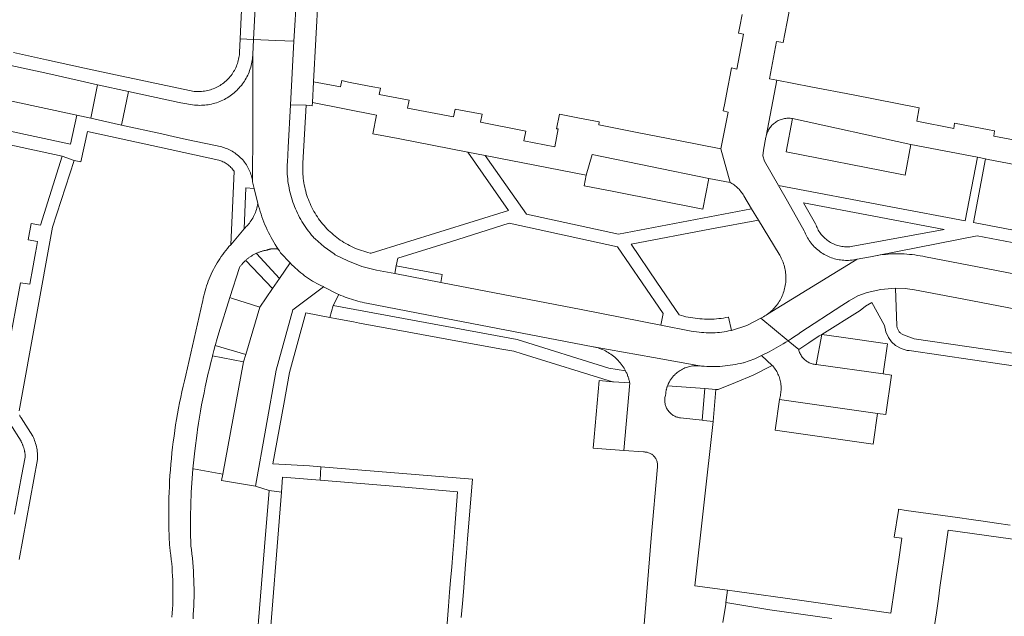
# Model space of a CAD drawing. Extents: x 146402 to 164798, y 455483 to 464134.
# Tile 311 of 575: x 158214 to 158357, y 460274 to 460361. Entities that reach past the tile are written whole.
import ezdxf

# ---------------------------------------------------------------- set-up
doc = ezdxf.new("R2010")
doc.units = 0
doc.header["$LTSCALE"] = 0.2
for name, color, linetype, lineweight in [('B-XX-VH-VERHARDING_ASFALT-GV', 252, 'CONTINUOUS', 18), ('B-XX-VH-VERHARDING_BETONSTRAATSTEEN-GV', 252, 'CONTINUOUS', 18), ('B-XX-VH-VERHARDING_TEGEL-GV', 252, 'CONTINUOUS', 18)]:
    doc.layers.add(name, color=color, linetype=linetype, lineweight=lineweight)

msp = doc.modelspace()

# ---------------------------------------------------------------- linework, layer by layer
at = {"layer": 'B-XX-VH-VERHARDING_ASFALT-GV'}
for points in [[(158212.388, 460349.006), (158222.1, 460346.91), (158224.098, 460346.467), (158225.112, 460351.337), (158223.21, 460351.75), (158217.84, 460352.95), (158203.675, 460356.032)], [(158238.988, 460273.579), (158239.034, 460274.209), (158239.071, 460274.839), (158239.101, 460275.47), (158239.122, 460276.101), (158239.136, 460276.732), (158239.141, 460277.363), (158239.139, 460277.994), (158239.129, 460278.625), (158239.11, 460279.256), (158239.084, 460279.887), (158239.049, 460280.517), (158239.007, 460281.147), (158238.957, 460281.777), (158238.898, 460282.405), (158238.832, 460283.033), (158238.758, 460283.66), (158238.694, 460284.15), (158238.635, 460286.314), (158238.628, 460288.478), (158238.729, 460291.945), (158238.965, 460295.405), (158239.235, 460298.023), (158239.583, 460300.631), (158239.658, 460301.15), (158239.794, 460302.041), (158239.937, 460302.932), (158240.089, 460303.821), (158240.248, 460304.709), (158240.416, 460305.595), (158240.591, 460306.48), (158240.773, 460307.363), (158240.964, 460308.245), (158241.163, 460309.125), (158241.369, 460310.003), (158241.583, 460310.879), (158241.805, 460311.753), (158241.832, 460311.858), (158242.035, 460312.626), (158242.234, 460313.362), (158242.272, 460313.496), (158242.517, 460314.364), (158242.77, 460315.23), (158244.372, 460320.35), (158245.741, 460324.724), (158245.803, 460324.811), (158245.866, 460324.897), (158245.931, 460324.982), (158245.997, 460325.066), (158246.065, 460325.149), (158246.134, 460325.231), (158246.169, 460325.271), (158246.204, 460325.311), (158246.276, 460325.39), (158246.349, 460325.468), (158246.424, 460325.545), (158246.5, 460325.62), (158246.577, 460325.694), (158246.655, 460325.767), (158246.733, 460325.836), (158246.811, 460325.903), (158246.891, 460325.969), (158246.972, 460326.034), (158247.054, 460326.097), (158247.137, 460326.159), (158247.221, 460326.219), (158247.306, 460326.278), (158247.393, 460326.336), (158247.48, 460326.392), (158247.568, 460326.446), (158247.657, 460326.499), (158247.747, 460326.551), (158247.838, 460326.6), (158247.929, 460326.649), (158248.022, 460326.695), (158248.115, 460326.74), (158248.209, 460326.784), (158248.301, 460326.826), (158248.393, 460326.866), (158248.486, 460326.905), (158248.58, 460326.942), (158248.675, 460326.977), (158248.77, 460327.011), (158248.865, 460327.043), (158248.962, 460327.073), (158249.058, 460327.102), (158249.155, 460327.128), (158249.253, 460327.154), (158249.351, 460327.177), (158249.45, 460327.199), (158249.548, 460327.219), (158249.648, 460327.237), (158249.747, 460327.254), (158249.793, 460327.272), (158249.838, 460327.29), (158249.884, 460327.307), (158249.931, 460327.323), (158249.977, 460327.338), (158250.024, 460327.352), (158250.071, 460327.366), (158250.119, 460327.378), (158250.166, 460327.39), (158250.214, 460327.401), (158250.262, 460327.411), (158250.31, 460327.42), (158250.358, 460327.429), (158250.407, 460327.437), (158250.455, 460327.443), (158250.504, 460327.449), (158250.552, 460327.454), (158250.601, 460327.458), (158250.65, 460327.462), (158250.699, 460327.464), (158250.748, 460327.465), (158250.797, 460327.466), (158250.846, 460327.466), (158250.895, 460327.465), (158250.944, 460327.463), (158250.993, 460327.46), (158251.042, 460327.457), (158251.091, 460327.452), (158251.139, 460327.447), (158251.188, 460327.44), (158251.236, 460327.433), (158251.285, 460327.426), (158251.333, 460327.417), (158251.381, 460327.407), (158251.181, 460327.709), (158250.962, 460328.054), (158250.75, 460328.402), (158250.545, 460328.755), (158250.346, 460329.111), (158250.155, 460329.472), (158249.971, 460329.836), (158249.794, 460330.203), (158249.624, 460330.575), (158249.462, 460330.949), (158249.307, 460331.326), (158249.159, 460331.707), (158249.019, 460332.09), (158248.886, 460332.476), (158248.761, 460332.864), (158248.644, 460333.255), (158248.534, 460333.648), (158248.432, 460334.043), (158248.431, 460334.038), (158248.391, 460333.817), (158248.343, 460333.597), (158248.287, 460333.38), (158248.224, 460333.165), (158248.153, 460332.951), (158248.074, 460332.741), (158247.988, 460332.534), (158247.894, 460332.33), (158247.794, 460332.129), (158247.686, 460331.932), (158247.571, 460331.739), (158247.45, 460331.55), (158247.322, 460331.365), (158247.187, 460331.186), (158247.046, 460331.011), (158246.899, 460330.841), (158246.746, 460330.677), (158246.587, 460330.518), (158246.423, 460330.365), (158244.47, 460328.05), (158244.226, 460327.773), (158243.988, 460327.491), (158243.755, 460327.204), (158243.53, 460326.912), (158243.31, 460326.615), (158243.097, 460326.313), (158242.891, 460326.007), (158242.691, 460325.697), (158242.499, 460325.382), (158242.313, 460325.063), (158242.133, 460324.74), (158241.961, 460324.413), (158241.797, 460324.083), (158241.639, 460323.749), (158241.488, 460323.412), (158241.345, 460323.072), (158241.21, 460322.728), (158241.081, 460322.382), (158240.961, 460322.033), (158240.848, 460321.682), (158240.742, 460321.328), (158240.644, 460320.972), (158240.554, 460320.614), (158240.472, 460320.254), (158240.398, 460319.892), (158240.369, 460319.741), (158237.924, 460309.042), (158237.73, 460308.244), (158237.544, 460307.443), (158237.366, 460306.641), (158237.196, 460305.837), (158237.033, 460305.032), (158236.878, 460304.225), (158236.731, 460303.417), (158236.593, 460302.607), (158236.461, 460301.796), (158236.338, 460300.983), (158236.223, 460300.17), (158236.116, 460299.355), (158236.016, 460298.54), (158235.925, 460297.723), (158235.841, 460296.906), (158235.766, 460296.087), (158235.698, 460295.269), (158235.639, 460294.449), (158235.587, 460293.629), (158235.543, 460292.809), (158235.508, 460291.988), (158235.48, 460291.167), (158235.46, 460290.345), (158235.449, 460289.524), (158235.447, 460289.289), (158235.468, 460286.795), (158235.563, 460284.302), (158235.606, 460284.015), (158235.688, 460283.418), (158235.762, 460282.821), (158235.828, 460282.222), (158235.887, 460281.623), (158235.937, 460281.023), (158235.979, 460280.422), (158236.014, 460279.821), (158236.04, 460279.219), (158236.059, 460278.617), (158236.069, 460278.015), (158236.072, 460277.413), (158236.066, 460276.811), (158236.053, 460276.209), (158236.031, 460275.607), (158236.001, 460275.006), (158235.964, 460274.405), (158235.918, 460273.804)]]:
    msp.add_lwpolyline(points, dxfattribs=at)
at = {"layer": 'B-XX-VH-VERHARDING_BETONSTRAATSTEEN-GV'}
for points in [[(158255.627, 460393.389), (158248.78, 460393.699), (158248.499, 460387.869), (158248.538, 460386.804), (158248.757, 460385.762), (158248.991, 460384.337), (158249.021, 460382.894), (158248.69, 460375.46), (158247.79, 460357.93), (158251.032, 460357.783), (158253.683, 460357.663), (158253.85, 460360.73), (158254.81, 460378.28), (158255.33, 460387.79)], [(158251.032, 460357.783), (158247.79, 460357.93), (158247.696, 460355.744), (158247.681, 460344.867), (158247.67, 460337.202), (158247.88, 460336.23), (158248.432, 460334.043), (158248.534, 460333.648), (158248.644, 460333.255), (158248.761, 460332.864), (158248.886, 460332.476), (158249.019, 460332.09), (158249.159, 460331.707), (158249.307, 460331.326), (158249.462, 460330.949), (158249.624, 460330.575), (158249.794, 460330.203), (158249.971, 460329.836), (158250.155, 460329.472), (158250.346, 460329.111), (158250.545, 460328.755), (158250.75, 460328.402), (158250.962, 460328.054), (158251.181, 460327.709), (158251.381, 460327.407), (158251.559, 460327.14), (158251.744, 460326.878), (158253.12, 460325.41), (158253.393, 460325.133), (158253.639, 460324.887), (158253.89, 460324.646), (158254.147, 460324.411), (158254.409, 460324.182), (158254.677, 460323.959), (158254.949, 460323.743), (158255.227, 460323.532), (158255.509, 460323.329), (158255.796, 460323.131), (158256.087, 460322.941), (158256.383, 460322.757), (158256.682, 460322.58), (158256.986, 460322.409), (158257.293, 460322.246), (158257.604, 460322.09), (158257.919, 460321.942), (158257.975, 460321.916), (158258.066, 460321.876), (158258.157, 460321.835), (158259.99, 460320.9), (158260.22, 460320.79), (158260.519, 460320.661), (158260.82, 460320.536), (158261.123, 460320.418), (158261.428, 460320.304), (158261.735, 460320.196), (158262.044, 460320.093), (158262.199, 460320.045), (158262.354, 460319.996), (158262.667, 460319.905), (158262.981, 460319.819), (158263.296, 460319.738), (158263.613, 460319.663), (158263.931, 460319.594), (158264.25, 460319.53), (158274.52, 460317.55), (158294.46, 460313.73), (158297.232, 460313.182), (158297.265, 460313.176), (158306.012, 460311.617), (158313.007, 460310.364), (158313.386, 460310.335), (158313.765, 460310.314), (158314.145, 460310.301), (158314.525, 460310.295), (158314.905, 460310.298), (158315.285, 460310.309), (158315.664, 460310.328), (158316.043, 460310.355), (158316.422, 460310.39), (158316.799, 460310.432), (158317.176, 460310.483), (158317.551, 460310.542), (158317.926, 460310.608), (158318.298, 460310.683), (158318.669, 460310.765), (158319.038, 460310.855), (158319.09, 460310.868), (158320.751, 460311.407), (158321.721, 460311.894), (158322.852, 460312.461), (158324.894, 460313.624), (158325.243, 460313.837), (158325.59, 460314.054), (158323.616, 460315.695), (158321.63, 460317.346), (158319.573, 460316.287), (158317.371, 460315.576), (158317.259, 460315.55), (158316.936, 460315.481), (158316.612, 460315.419), (158316.287, 460315.365), (158315.96, 460315.319), (158315.633, 460315.282), (158315.304, 460315.252), (158314.975, 460315.23), (158314.646, 460315.216), (158314.316, 460315.21), (158313.986, 460315.212), (158313.656, 460315.222), (158313.327, 460315.24), (158312.998, 460315.266), (158312.67, 460315.3), (158311.51, 460315.46), (158307.08, 460316.33), (158295.47, 460318.6), (158275.29, 460322.51), (158275.049, 460322.556), (158268.35, 460323.83), (158265.698, 460324.341), (158263.558, 460324.866), (158261.507, 460325.674), (158259.7, 460326.59), (158259.522, 460326.702), (158258.076, 460327.713), (158256.771, 460328.902), (158256.594, 460329.065), (158256.481, 460329.191), (158256.254, 460329.453), (158256.033, 460329.72), (158255.818, 460329.993), (158255.609, 460330.27), (158255.407, 460330.552), (158255.212, 460330.838), (158255.023, 460331.129), (158254.841, 460331.424), (158254.666, 460331.724), (158254.497, 460332.027), (158254.336, 460332.334), (158254.182, 460332.645), (158254.035, 460332.959), (158253.896, 460333.276), (158253.763, 460333.597), (158253.638, 460333.92), (158253.521, 460334.247), (158253.411, 460334.576), (158253.309, 460334.907), (158253.215, 460335.241), (158253.128, 460335.577), (158253.049, 460335.915), (158252.978, 460336.254), (158252.914, 460336.595), (158252.859, 460336.937), (158252.811, 460337.281), (158252.772, 460337.625), (158252.74, 460337.971), (158252.716, 460338.317), (158252.701, 460338.663), (158252.693, 460339.01), (158252.693, 460339.357), (158252.702, 460339.704), (158252.718, 460340.05), (158252.843, 460342.187), (158253.18, 460348.432), (158253.683, 460357.663)], [(158247.681, 460344.867), (158247.696, 460355.744), (158247.688, 460355.588), (158247.669, 460355.34), (158247.642, 460355.093), (158247.607, 460354.847), (158247.565, 460354.602), (158247.514, 460354.359), (158247.456, 460354.118), (158247.389, 460353.878), (158247.316, 460353.641), (158247.234, 460353.406), (158247.145, 460353.174), (158247.049, 460352.945), (158246.945, 460352.72), (158246.834, 460352.497), (158246.716, 460352.279), (158246.591, 460352.064), (158246.459, 460351.854), (158246.321, 460351.647), (158246.176, 460351.446), (158246.024, 460351.249), (158245.866, 460351.057), (158245.703, 460350.87), (158245.533, 460350.689), (158245.357, 460350.513), (158245.176, 460350.343), (158244.99, 460350.179), (158244.798, 460350.021), (158244.601, 460349.869), (158244.4, 460349.724), (158244.194, 460349.585), (158243.983, 460349.453), (158243.769, 460349.328), (158243.55, 460349.209), (158243.328, 460349.098), (158243.102, 460348.994), (158242.874, 460348.897), (158242.642, 460348.808), (158242.407, 460348.726), (158242.17, 460348.652), (158241.931, 460348.586), (158241.689, 460348.527), (158241.446, 460348.476), (158241.201, 460348.433), (158240.955, 460348.398), (158240.708, 460348.371), (158240.461, 460348.351), (158240.212, 460348.34), (158239.964, 460348.337), (158239.716, 460348.342), (158239.468, 460348.354), (158239.22, 460348.375), (158237.23, 460348.72), (158236.99, 460348.76), (158229.596, 460350.364), (158228.604, 460345.468), (158234.454, 460344.171), (158236.31, 460343.76), (158238.27, 460343.33), (158243.18, 460342.28), (158243.265, 460342.256), (158243.477, 460342.192), (158243.687, 460342.12), (158243.894, 460342.041), (158244.098, 460341.954), (158244.298, 460341.86), (158244.495, 460341.758), (158244.689, 460341.65), (158244.878, 460341.535), (158245.063, 460341.413), (158245.243, 460341.284), (158245.419, 460341.149), (158245.59, 460341.008), (158245.755, 460340.86), (158245.915, 460340.707), (158246.07, 460340.548), (158246.218, 460340.383), (158246.361, 460340.214), (158246.497, 460340.039), (158246.627, 460339.86), (158246.751, 460339.676), (158246.867, 460339.487), (158246.977, 460339.295), (158247.08, 460339.098), (158247.176, 460338.898), (158247.264, 460338.695), (158247.345, 460338.489), (158247.418, 460338.28), (158247.484, 460338.068), (158247.542, 460337.854), (158247.593, 460337.638), (158247.635, 460337.421), (158247.67, 460337.202)], [(158229.596, 460350.364), (158225.112, 460351.337), (158224.098, 460346.467), (158228.604, 460345.468)], [(158261.61, 460351.71), (158260.63, 460351.95), (158260.45, 460351.01), (158256.5, 460351.78), (158256.358, 460348.738), (158265.71, 460346.91), (158265.15, 460344.21), (158268.856, 460343.487), (158278.99, 460341.51), (158281.53, 460341.01), (158296.22, 460338.15), (158297.068, 460341.167), (158314.05, 460337.69), (158317.142, 460337.102), (158315.82, 460342), (158309.404, 460343.261), (158303.863, 460344.348), (158298.04, 460345.49), (158298.12, 460345.92), (158295.229, 460346.494), (158292.33, 460347.07), (158291.91, 460344.94), (158292.136, 460344.895), (158291.65, 460342.31), (158287.13, 460343.19), (158287.41, 460344.59), (158280.84, 460345.88), (158281.07, 460347.03), (158277.15, 460347.79), (158276.92, 460346.64), (158270.22, 460347.95), (158270.44, 460349.07), (158266.08, 460349.92), (158266.26, 460350.85), (158265.15, 460351.03), (158263.38, 460351.37)], [(158222.1, 460346.91), (158212.388, 460349.006), (158211.48, 460344.78), (158221.17, 460342.67)], [(158343.44, 460342.64), (158326.231, 460346.415), (158325.3, 460341.57), (158341.684, 460338.371), (158342.61, 460338.19)], [(158314.05, 460337.69), (158297.068, 460341.167), (158296.22, 460338.15), (158295.93, 460336.62), (158300.23, 460335.776), (158313.2, 460333.23)], [(158253.393, 460325.133), (158253.12, 460325.41), (158251.587, 460323.143), (158250.57, 460321.651), (158248.69, 460318.94), (158246.66, 460312.04), (158246.35, 460310.99), (158243.32, 460294.65), (158243.13, 460293.72), (158248.07, 460292.88), (158251.1, 460309.78), (158253.53, 460318.54), (158254.898, 460319.58), (158257.975, 460321.916), (158257.919, 460321.942), (158257.604, 460322.09), (158257.293, 460322.246), (158256.986, 460322.409), (158256.682, 460322.58), (158256.383, 460322.757), (158256.087, 460322.941), (158255.796, 460323.131), (158255.509, 460323.329), (158255.227, 460323.532), (158254.949, 460323.743), (158254.677, 460323.959), (158254.409, 460324.182), (158254.147, 460324.411), (158253.89, 460324.646), (158253.639, 460324.887)], [(158244.59, 460320.28), (158244.372, 460320.35), (158242.77, 460315.23), (158242.517, 460314.364), (158242.272, 460313.496), (158242.234, 460313.362), (158246.66, 460312.04), (158248.69, 460318.94)], [(158327.142, 460312.764), (158325.59, 460314.054), (158325.243, 460313.837), (158324.894, 460313.624), (158322.852, 460312.461), (158321.721, 460311.894), (158323.3, 460310.475), (158323.362, 460310.403), (158323.49, 460310.247), (158323.611, 460310.087), (158323.726, 460309.921), (158323.835, 460309.751), (158323.936, 460309.577), (158324.031, 460309.399), (158324.118, 460309.217), (158324.198, 460309.032), (158324.271, 460308.844), (158324.336, 460308.653), (158324.393, 460308.46), (158324.443, 460308.265), (158324.485, 460308.068), (158324.519, 460307.869), (158324.545, 460307.669), (158324.564, 460307.469), (158324.574, 460307.267), (158324.576, 460307.066), (158324.571, 460306.864), (158324.557, 460306.663), (158324.535, 460306.463), (158324.506, 460306.263), (158324.468, 460306.065), (158324.423, 460305.869), (158324.367, 460305.507), (158338.61, 460303.45), (158339.83, 460303.31), (158340.63, 460309.03), (158339.44, 460309.22), (158329.68, 460310.609), (158329.533, 460310.622), (158329.386, 460310.642), (158329.24, 460310.671), (158329.095, 460310.707), (158328.953, 460310.751), (158328.814, 460310.803), (158328.677, 460310.862), (158328.544, 460310.929), (158328.414, 460311.002), (158328.289, 460311.082), (158328.168, 460311.169), (158328.052, 460311.262), (158327.941, 460311.362), (158327.836, 460311.467), (158327.736, 460311.577), (158327.642, 460311.693), (158327.555, 460311.814), (158327.475, 460311.939), (158327.401, 460312.069), (158327.334, 460312.202), (158327.275, 460312.338), (158327.223, 460312.478), (158327.179, 460312.62)], [(158329.68, 460310.609), (158330.519, 460314.985), (158330.099, 460314.753), (158328.631, 460313.743), (158327.142, 460312.764), (158327.179, 460312.62), (158327.223, 460312.478), (158327.275, 460312.338), (158327.334, 460312.202), (158327.401, 460312.069), (158327.475, 460311.939), (158327.555, 460311.814), (158327.642, 460311.693), (158327.736, 460311.577), (158327.836, 460311.467), (158327.941, 460311.362), (158328.052, 460311.262), (158328.168, 460311.169), (158328.289, 460311.082), (158328.414, 460311.002), (158328.544, 460310.929), (158328.677, 460310.862), (158328.814, 460310.803), (158328.953, 460310.751), (158329.095, 460310.707), (158329.24, 460310.671), (158329.386, 460310.642), (158329.533, 460310.622)], [(158332.98, 460314.62), (158330.519, 460314.985), (158329.68, 460310.609), (158339.44, 460309.22), (158340.06, 460313.63)], [(158246.66, 460312.04), (158242.234, 460313.362), (158242.035, 460312.626), (158241.832, 460311.858), (158246.35, 460310.99)], [(158246.35, 460310.99), (158241.832, 460311.858), (158241.805, 460311.753), (158241.583, 460310.879), (158241.369, 460310.003), (158241.163, 460309.125), (158240.964, 460308.245), (158240.773, 460307.363), (158240.591, 460306.48), (158240.416, 460305.595), (158240.248, 460304.709), (158240.089, 460303.821), (158239.937, 460302.932), (158239.794, 460302.041), (158239.658, 460301.15), (158239.583, 460300.631), (158239.235, 460298.023), (158238.965, 460295.405), (158239.05, 460295.39), (158243.32, 460294.65)], [(158300.046, 460308.101), (158298.11, 460308.25), (158297.367, 460300.04), (158297.22, 460298.42), (158301.674, 460298.083), (158302.558, 460307.93), (158300.169, 460308.092)], [(158315.08, 460306.985), (158313.48, 460307.13), (158313.08, 460302.479), (158313.34, 460302.45), (158314.68, 460302.29)], [(158338.61, 460303.45), (158324.367, 460305.507), (158323.72, 460301.06), (158337.96, 460299.01)]]:
    msp.add_lwpolyline(points, close=True, dxfattribs=at)
for points in [[(158318.903, 460361.569), (158318.56, 460359.81), (158318.37, 460358.85), (158319.11, 460358.69), (158318.11, 460353.61), (158317.38, 460353.79), (158317.17, 460352.74), (158316.825, 460350.979), (158316.32, 460348.4), (158316.15, 460347.54), (158316.88, 460347.36), (158315.82, 460342), (158317.142, 460337.102), (158317.244, 460337.049), (158317.413, 460336.954), (158317.577, 460336.852), (158317.738, 460336.744), (158317.893, 460336.629), (158318.044, 460336.508), (158318.189, 460336.381), (158318.329, 460336.248), (158318.464, 460336.109), (158318.592, 460335.964), (158318.715, 460335.815), (158318.831, 460335.66), (158318.941, 460335.501), (158319.044, 460335.338), (158319.14, 460335.17), (158320.29, 460333.29), (158321.28, 460331.64), (158324.287, 460326.654), (158324.375, 460326.508), (158324.488, 460326.309), (158324.593, 460326.107), (158324.691, 460325.9), (158324.782, 460325.691), (158324.866, 460325.478), (158324.942, 460325.263), (158325.01, 460325.045), (158325.071, 460324.825), (158325.124, 460324.602), (158325.169, 460324.379), (158325.207, 460324.153), (158325.236, 460323.927), (158325.257, 460323.699), (158325.271, 460323.471), (158325.276, 460323.243), (158325.274, 460323.015), (158325.263, 460322.786), (158325.245, 460322.559), (158325.218, 460322.332), (158325.184, 460322.106), (158325.142, 460321.881), (158325.092, 460321.659), (158325.034, 460321.438), (158324.968, 460321.219), (158324.895, 460321.003), (158324.814, 460320.789), (158324.726, 460320.578), (158324.631, 460320.371), (158324.528, 460320.166), (158324.418, 460319.966), (158324.302, 460319.77), (158324.178, 460319.578), (158324.048, 460319.39), (158323.911, 460319.207), (158323.768, 460319.029), (158323.619, 460318.856), (158323.464, 460318.688), (158323.303, 460318.526), (158323.137, 460318.37), (158322.965, 460318.219), (158322.788, 460318.075), (158322.606, 460317.937), (158335.63, 460325.92), (158335.39, 460325.89), (158334.906, 460325.803), (158334.847, 460325.796), (158334.618, 460325.776), (158334.388, 460325.763), (158334.158, 460325.758), (158333.929, 460325.762), (158333.699, 460325.773), (158333.47, 460325.793), (158333.242, 460325.82), (158333.014, 460325.855), (158332.789, 460325.898), (158332.565, 460325.949), (158332.342, 460326.008), (158332.122, 460326.074), (158331.905, 460326.148), (158331.69, 460326.23), (158331.478, 460326.319), (158331.269, 460326.415), (158331.063, 460326.519), (158330.862, 460326.629), (158330.664, 460326.747), (158330.471, 460326.871), (158330.282, 460327.002), (158330.098, 460327.139), (158329.918, 460327.283), (158329.744, 460327.433), (158329.575, 460327.589), (158329.412, 460327.751), (158329.254, 460327.918), (158329.102, 460328.091), (158328.957, 460328.269), (158328.817, 460328.452), (158328.685, 460328.639), (158328.558, 460328.831), (158328.439, 460329.028), (158328.326, 460329.228), (158328.22, 460329.432), (158328.122, 460329.64), (158328.031, 460329.851), (158327.947, 460330.065), (158325.492, 460334.377), (158324.19, 460336.66), (158322.17, 460340.21), (158321.918, 460340.981), (158322.001, 460341.788), (158322.37, 460343.7), (158322.37, 460343.703), (158322.394, 460343.821), (158322.402, 460343.863), (158323.931, 460352.008), (158322.89, 460352.21), (158323.92, 460357.62), (158324.88, 460357.51), (158325.12, 460358.75), (158325.46, 460360.52), (158325.8, 460362.28)], [(158360.47, 460342.91), (158355.54, 460343.85), (158355.64, 460344.63), (158354.6, 460344.83), (158352.819, 460345.173), (158351.07, 460345.51), (158349.82, 460345.76), (158349.73, 460344.97), (158344.32, 460346.01), (158344.685, 460347.988), (158335.053, 460349.854), (158328.924, 460351.041), (158323.931, 460352.008), (158322.402, 460343.863), (158322.444, 460344.022), (158322.492, 460344.178), (158322.547, 460344.332), (158322.61, 460344.483), (158322.681, 460344.631), (158322.758, 460344.775), (158322.843, 460344.915), (158322.934, 460345.051), (158323.032, 460345.182), (158323.136, 460345.308), (158323.246, 460345.429), (158323.362, 460345.545), (158323.483, 460345.654), (158323.61, 460345.758), (158323.742, 460345.855), (158323.878, 460345.946), (158324.018, 460346.03), (158324.162, 460346.107), (158324.31, 460346.177), (158324.462, 460346.239), (158324.615, 460346.294), (158324.772, 460346.342), (158324.931, 460346.382), (158325.091, 460346.414), (158325.253, 460346.438), (158325.416, 460346.454), (158325.579, 460346.462), (158325.743, 460346.462), (158325.906, 460346.455), (158326.069, 460346.439), (158326.231, 460346.415), (158343.44, 460342.64), (158353.17, 460340.77), (158354.34, 460340.53), (158354.47, 460340.51), (158361.83, 460339.09)], [(158374.94, 460320.62), (158355.7, 460324.33), (158345.602, 460326.279), (158345.219, 460326.359), (158344.835, 460326.43), (158344.449, 460326.494), (158344.063, 460326.55), (158343.675, 460326.598), (158343.286, 460326.638), (158342.896, 460326.67), (158342.506, 460326.694), (158342.116, 460326.71), (158341.725, 460326.718), (158341.334, 460326.718), (158340.943, 460326.71), (158340.553, 460326.694), (158340.163, 460326.67), (158339.773, 460326.638), (158339.384, 460326.598), (158338.996, 460326.551), (158338.609, 460326.495), (158338.539, 460326.484), (158337.6, 460326.3), (158335.63, 460325.92), (158322.606, 460317.937), (158322.419, 460317.805), (158322.228, 460317.68), (158322.033, 460317.562), (158321.833, 460317.45), (158321.63, 460317.346), (158323.616, 460315.695), (158325.59, 460314.054), (158326.063, 460314.356), (158326.532, 460314.664), (158326.997, 460314.978), (158327.459, 460315.297), (158333.43, 460319.17), (158334.48, 460319.85), (158335.737, 460320.587), (158337.1, 460321.1), (158339.1, 460321.53), (158341.229, 460321.729), (158342.62, 460321.676), (158344, 460321.49), (158351.15, 460320.12), (158373.85, 460315.76)], [(158316.09, 460273.01), (158316.51, 460275.702), (158316.544, 460275.952), (158316.787, 460277.738), (158312.018, 460278.39), (158314.68, 460302.29), (158313.34, 460302.45), (158313.08, 460302.479), (158309.945, 460302.83), (158309.81, 460302.849), (158309.669, 460302.876), (158309.53, 460302.911), (158309.392, 460302.954), (158309.258, 460303.004), (158309.126, 460303.062), (158308.997, 460303.127), (158308.873, 460303.199), (158308.753, 460303.278), (158308.637, 460303.364), (158308.526, 460303.455), (158308.421, 460303.553), (158308.321, 460303.657), (158308.227, 460303.766), (158308.139, 460303.88), (158308.057, 460303.998), (158307.983, 460304.121), (158307.915, 460304.248), (158307.854, 460304.379), (158307.801, 460304.512), (158307.756, 460304.649), (158307.718, 460304.788), (158307.687, 460304.928), (158307.665, 460305.07), (158307.65, 460305.214), (158307.644, 460305.357), (158307.646, 460305.501), (158307.655, 460305.645), (158307.672, 460305.788), (158307.698, 460305.929), (158307.731, 460306.069), (158307.772, 460306.207), (158307.777, 460306.285), (158307.784, 460306.363), (158307.792, 460306.441), (158307.801, 460306.519), (158307.812, 460306.596), (158307.824, 460306.674), (158307.837, 460306.751), (158307.852, 460306.828), (158307.86, 460306.865), (158307.868, 460306.904), (158307.886, 460306.981), (158307.905, 460307.056), (158307.925, 460307.132), (158307.947, 460307.207), (158307.97, 460307.282), (158307.994, 460307.357), (158308.02, 460307.431), (158308.047, 460307.504), (158308.077, 460307.579), (158308.108, 460307.654), (158308.14, 460307.729), (158308.173, 460307.802), (158308.208, 460307.875), (158308.245, 460307.948), (158308.282, 460308.02), (158308.321, 460308.091), (158308.361, 460308.161), (158308.402, 460308.231), (158308.444, 460308.3), (158308.488, 460308.368), (158308.533, 460308.435), (158308.579, 460308.502), (158308.626, 460308.568), (158308.675, 460308.633), (158308.724, 460308.697), (158308.775, 460308.76), (158308.827, 460308.822), (158308.88, 460308.883), (158308.934, 460308.944), (158308.989, 460309.003), (158309.045, 460309.062), (158309.102, 460309.119), (158309.154, 460309.17), (158309.294, 460309.298), (158309.439, 460309.421), (158309.59, 460309.537), (158309.745, 460309.647), (158309.904, 460309.75), (158310.068, 460309.846), (158310.236, 460309.936), (158310.407, 460310.018), (158310.582, 460310.093), (158310.759, 460310.161), (158310.94, 460310.221), (158311.122, 460310.273), (158311.307, 460310.318), (158311.494, 460310.355), (158311.681, 460310.384), (158311.87, 460310.405), (158312.06, 460310.418), (158312.25, 460310.423), (158312.44, 460310.42), (158312.63, 460310.41), (158312.819, 460310.391), (158313.007, 460310.364), (158306.012, 460311.617), (158297.265, 460313.176), (158297.492, 460313.126), (158297.717, 460313.069), (158297.941, 460313.004), (158298.162, 460312.932), (158298.38, 460312.852), (158298.596, 460312.764), (158298.808, 460312.669), (158299.017, 460312.567), (158299.223, 460312.458), (158299.424, 460312.341), (158299.622, 460312.218), (158299.815, 460312.089), (158300.003, 460311.952), (158300.187, 460311.809), (158300.365, 460311.66), (158300.539, 460311.505), (158300.707, 460311.344), (158300.869, 460311.178), (158301.026, 460311.006), (158301.176, 460310.828), (158301.321, 460310.646), (158301.459, 460310.458), (158301.59, 460310.266), (158301.715, 460310.07), (158301.833, 460309.87), (158301.944, 460309.665), (158301.999, 460309.555), (158302.052, 460309.444), (158302.103, 460309.332), (158302.152, 460309.219), (158302.199, 460309.105), (158302.244, 460308.991), (158302.287, 460308.876), (158302.308, 460308.818), (158302.328, 460308.76), (158302.367, 460308.643), (158302.404, 460308.526), (158302.439, 460308.408), (158302.472, 460308.289), (158302.503, 460308.17), (158302.532, 460308.05), (158302.558, 460307.93), (158301.674, 460298.083), (158304.563, 460297.865), (158304.568, 460297.865), (158304.693, 460297.867), (158304.817, 460297.86), (158304.94, 460297.846), (158305.062, 460297.824), (158305.183, 460297.794), (158305.301, 460297.756), (158305.417, 460297.71), (158305.53, 460297.658), (158305.638, 460297.598), (158305.743, 460297.531), (158305.843, 460297.458), (158305.939, 460297.378), (158306.029, 460297.293), (158306.113, 460297.202), (158306.192, 460297.105), (158306.264, 460297.004), (158306.329, 460296.898), (158306.387, 460296.788), (158306.439, 460296.675), (158306.483, 460296.559), (158306.519, 460296.44), (158306.547, 460296.319), (158306.568, 460296.197), (158306.581, 460296.073), (158306.585, 460295.949), (158306.582, 460295.825), (158306.571, 460295.701), (158305.66, 460285.33), (158304.77, 460274.49), (158303.67, 460261.17)]]:
    msp.add_lwpolyline(points, dxfattribs=at)
at = {"layer": 'B-XX-VH-VERHARDING_TEGEL-GV'}
for points in [[(158254.81, 460378.28), (158253.85, 460360.73), (158253.683, 460357.663), (158253.18, 460348.432), (158255.46, 460348.35), (158256.33, 460348.28), (158256.358, 460348.738), (158256.5, 460351.78), (158257.21, 460364.23)], [(158246.309, 460367.544), (158245.852, 460358.018), (158247.79, 460357.93), (158248.69, 460375.46)], [(158203.675, 460356.032), (158217.84, 460352.95), (158223.21, 460351.75), (158225.112, 460351.337), (158229.596, 460350.364), (158236.99, 460348.76), (158237.23, 460348.72), (158239.22, 460348.375), (158239.468, 460348.354), (158239.716, 460348.342), (158239.964, 460348.337), (158240.212, 460348.34), (158240.461, 460348.351), (158240.708, 460348.371), (158240.955, 460348.398), (158241.201, 460348.433), (158241.446, 460348.476), (158241.689, 460348.527), (158241.931, 460348.586), (158242.17, 460348.652), (158242.407, 460348.726), (158242.642, 460348.808), (158242.874, 460348.897), (158243.102, 460348.994), (158243.328, 460349.098), (158243.55, 460349.209), (158243.769, 460349.328), (158243.983, 460349.453), (158244.194, 460349.585), (158244.4, 460349.724), (158244.601, 460349.869), (158244.798, 460350.021), (158244.99, 460350.179), (158245.176, 460350.343), (158245.357, 460350.513), (158245.533, 460350.689), (158245.703, 460350.87), (158245.866, 460351.057), (158246.024, 460351.249), (158246.176, 460351.446), (158246.321, 460351.647), (158246.459, 460351.854), (158246.591, 460352.064), (158246.716, 460352.279), (158246.834, 460352.497), (158246.945, 460352.72), (158247.049, 460352.945), (158247.145, 460353.174), (158247.234, 460353.406), (158247.316, 460353.641), (158247.389, 460353.878), (158247.456, 460354.118), (158247.514, 460354.359), (158247.565, 460354.602), (158247.607, 460354.847), (158247.642, 460355.093), (158247.669, 460355.34), (158247.688, 460355.588), (158247.696, 460355.744), (158247.79, 460357.93), (158245.852, 460358.018), (158245.758, 460356.052), (158245.751, 460355.933), (158245.732, 460355.715), (158245.706, 460355.497), (158245.671, 460355.281), (158245.629, 460355.066), (158245.578, 460354.853), (158245.52, 460354.642), (158245.455, 460354.433), (158245.381, 460354.227), (158245.3, 460354.023), (158245.212, 460353.823), (158245.117, 460353.626), (158245.014, 460353.432), (158244.905, 460353.243), (158244.788, 460353.057), (158244.665, 460352.876), (158244.535, 460352.699), (158244.399, 460352.528), (158244.257, 460352.361), (158244.109, 460352.2), (158243.955, 460352.044), (158243.795, 460351.894), (158243.63, 460351.75), (158243.46, 460351.612), (158243.285, 460351.481), (158243.106, 460351.356), (158242.921, 460351.237), (158242.733, 460351.125), (158242.541, 460351.021), (158242.345, 460350.923), (158242.145, 460350.833), (158241.943, 460350.749), (158241.737, 460350.674), (158241.529, 460350.606), (158241.319, 460350.545), (158241.106, 460350.493), (158240.892, 460350.448), (158240.676, 460350.411), (158240.459, 460350.381), (158240.241, 460350.36), (158240.022, 460350.347), (158239.803, 460350.342), (158239.584, 460350.345), (158239.366, 460350.355), (158239.147, 460350.374), (158238.93, 460350.401), (158238.714, 460350.435), (158238.499, 460350.478), (158227.022, 460352.948), (158223.2, 460353.77), (158217.672, 460354.975), (158212.86, 460356.024)], [(158205.34, 460344.11), (158219.958, 460340.916), (158221.69, 460340.32), (158222.64, 460340.1), (158223.62, 460344.55), (158234.135, 460342.246), (158242.74, 460340.36), (158242.845, 460340.328), (158243.014, 460340.27), (158243.181, 460340.204), (158243.345, 460340.131), (158243.506, 460340.051), (158243.663, 460339.963), (158243.815, 460339.869), (158243.964, 460339.767), (158244.107, 460339.66), (158244.246, 460339.546), (158244.38, 460339.426), (158244.508, 460339.3), (158244.63, 460339.169), (158244.746, 460339.032), (158244.856, 460338.891), (158244.96, 460338.744), (158244.47, 460328.05), (158246.423, 460330.365), (158246.7, 460336.34), (158247.88, 460336.23), (158247.67, 460337.202), (158247.635, 460337.421), (158247.593, 460337.638), (158247.542, 460337.854), (158247.484, 460338.068), (158247.418, 460338.28), (158247.345, 460338.489), (158247.264, 460338.695), (158247.176, 460338.898), (158247.08, 460339.098), (158246.977, 460339.295), (158246.867, 460339.487), (158246.751, 460339.676), (158246.627, 460339.86), (158246.497, 460340.039), (158246.361, 460340.214), (158246.218, 460340.383), (158246.07, 460340.548), (158245.915, 460340.707), (158245.755, 460340.86), (158245.59, 460341.008), (158245.419, 460341.149), (158245.243, 460341.284), (158245.063, 460341.413), (158244.878, 460341.535), (158244.689, 460341.65), (158244.495, 460341.758), (158244.298, 460341.86), (158244.098, 460341.954), (158243.894, 460342.041), (158243.687, 460342.12), (158243.477, 460342.192), (158243.265, 460342.256), (158243.18, 460342.28), (158238.27, 460343.33), (158236.31, 460343.76), (158234.454, 460344.171), (158228.604, 460345.468), (158224.098, 460346.467), (158222.1, 460346.91), (158221.17, 460342.67), (158211.48, 460344.78)], [(158213.683, 460303.863), (158218.56, 460330.59), (158221.69, 460340.32), (158219.958, 460340.916), (158216.77, 460330.89), (158215.45, 460331.15), (158215.02, 460328.74), (158216.347, 460328.489), (158216.193, 460327.628), (158216.147, 460327.372), (158216.101, 460327.116), (158216.055, 460326.861), (158215.524, 460323.897), (158215.478, 460323.641), (158215.433, 460323.386), (158215.387, 460323.129), (158215.234, 460322.277), (158213.89, 460322.481), (158212.09, 460312.77)], [(158361.72, 460329.54), (158352.56, 460331.29), (158354.34, 460340.53), (158353.17, 460340.77), (158351.36, 460331.52), (158340.546, 460333.566), (158324.19, 460336.66), (158325.492, 460334.377), (158327.947, 460330.065), (158328.031, 460329.851), (158328.122, 460329.64), (158328.22, 460329.432), (158328.326, 460329.228), (158328.439, 460329.028), (158328.558, 460328.831), (158328.685, 460328.639), (158328.817, 460328.452), (158328.957, 460328.269), (158329.102, 460328.091), (158329.254, 460327.918), (158329.412, 460327.751), (158329.575, 460327.589), (158329.744, 460327.433), (158329.918, 460327.283), (158330.098, 460327.139), (158330.282, 460327.002), (158330.471, 460326.871), (158330.664, 460326.747), (158330.862, 460326.629), (158331.063, 460326.519), (158331.269, 460326.415), (158331.478, 460326.319), (158331.69, 460326.23), (158331.905, 460326.148), (158332.122, 460326.074), (158332.342, 460326.008), (158332.565, 460325.949), (158332.789, 460325.898), (158333.014, 460325.855), (158333.242, 460325.82), (158333.47, 460325.793), (158333.699, 460325.773), (158333.929, 460325.762), (158334.158, 460325.758), (158334.388, 460325.763), (158334.618, 460325.776), (158334.847, 460325.796), (158334.906, 460325.803), (158335.39, 460325.89), (158335.63, 460325.92), (158337.6, 460326.3), (158338.539, 460326.484), (158353.1, 460329.33), (158383.67, 460323.5)], [(158380.633, 460308.99), (158343.95, 460314.34), (158342.389, 460314.927), (158342.294, 460314.966), (158342.197, 460315.015), (158342.104, 460315.07), (158342.015, 460315.133), (158341.931, 460315.201), (158341.852, 460315.276), (158341.78, 460315.356), (158341.713, 460315.442), (158341.652, 460315.532), (158341.599, 460315.626), (158341.552, 460315.724), (158341.513, 460315.825), (158341.482, 460315.929), (158341.458, 460316.035), (158341.442, 460316.142), (158341.434, 460316.25), (158341.229, 460321.729), (158339.1, 460321.53), (158337.1, 460321.1), (158335.737, 460320.587), (158334.48, 460319.85), (158333.43, 460319.17), (158327.459, 460315.297), (158326.997, 460314.978), (158326.532, 460314.664), (158326.063, 460314.356), (158325.59, 460314.054), (158327.142, 460312.764), (158328.631, 460313.743), (158330.099, 460314.753), (158330.519, 460314.985), (158336.067, 460318.481), (158336.881, 460319.115), (158337.783, 460319.614), (158339.632, 460316.266), (158339.808, 460315.359), (158340.191, 460314.518), (158340.65, 460313.895), (158341.224, 460313.376), (158342.035, 460312.914), (158342.934, 460312.662), (158343.082, 460312.641), (158343.23, 460312.621), (158375.46, 460307.88)], [(158213.67, 460282.183), (158216.361, 460296.77), (158216.369, 460297.003), (158216.369, 460297.236), (158216.361, 460297.47), (158216.345, 460297.702), (158216.321, 460297.934), (158216.29, 460298.166), (158216.25, 460298.395), (158216.202, 460298.624), (158216.147, 460298.85), (158216.084, 460299.075), (158216.013, 460299.297), (158215.935, 460299.517), (158215.849, 460299.734), (158215.755, 460299.948), (158215.659, 460300.15), (158213.968, 460302.819), (158213.953, 460302.841), (158213.937, 460302.863), (158213.923, 460302.886), (158213.908, 460302.909), (158213.894, 460302.932), (158213.881, 460302.955), (158213.868, 460302.979), (158213.855, 460303.003), (158213.843, 460303.027), (158213.831, 460303.051), (158213.819, 460303.075), (158213.808, 460303.1), (158213.798, 460303.124), (158213.788, 460303.149), (158213.778, 460303.174), (158213.768, 460303.2), (158213.76, 460303.225)], [(158212.357, 460301.985), (158213.96, 460299.42), (158214.003, 460299.339), (158214.044, 460299.256), (158214.084, 460299.173), (158214.122, 460299.09), (158214.158, 460299.005), (158214.194, 460298.92), (158214.227, 460298.835), (158214.26, 460298.749), (158214.29, 460298.662), (158214.32, 460298.575), (158214.347, 460298.487), (158214.373, 460298.399), (158214.398, 460298.31), (158214.421, 460298.221), (158214.442, 460298.132), (158214.462, 460298.042), (158214.481, 460297.952), (158214.497, 460297.861), (158214.512, 460297.771), (158214.526, 460297.68), (158214.538, 460297.588), (158214.548, 460297.497), (158214.557, 460297.405), (158214.564, 460297.314), (158214.569, 460297.222), (158214.573, 460297.13), (158214.051, 460294.334), (158213.02, 460288.81)], [(158278.039, 460273.76), (158278.201, 460275.79), (158278.337, 460277.509), (158278.493, 460279.467), (158278.652, 460281.47), (158278.787, 460283.169), (158278.949, 460285.22), (158279.64, 460293.92), (158257.612, 460295.706), (158257.502, 460293.74), (158268.72, 460292.83), (158277.5, 460292.08), (158277.089, 460286.87), (158276.929, 460284.85), (158276.79, 460283.1), (158276.634, 460281.131), (158276.477, 460279.14), (158276.34, 460277.44), (158276.18, 460275.42), (158275.34, 460264.75)], [(158249.87, 460267.05), (158251.856, 460292.013), (158250.08, 460292.25), (158249.413, 460284.035), (158247.617, 460261.904)], [(158357.901, 460287.225), (158355.914, 460287.506), (158353.96, 460287.782), (158352.26, 460288.023), (158350.25, 460288.307), (158349.186, 460288.46), (158342.764, 460289.365), (158341.668, 460289.52), (158341.639, 460289.32), (158341.047, 460285.472), (158342.15, 460285.31), (158341.638, 460281.88), (158341.359, 460279.995), (158341.06, 460277.96), (158340.53, 460274.41), (158327.27, 460276.29), (158318.16, 460277.55), (158316.787, 460277.738), (158316.544, 460275.952), (158322.95, 460274.87), (158331.96, 460273.61)], [(158346.776, 460271.69), (158347.17, 460274.45), (158347.46, 460276.47), (158347.7, 460278.12), (158347.984, 460280.097), (158348.266, 460282.059), (158348.9, 460286.5), (158361.79, 460284.67)]]:
    msp.add_lwpolyline(points, dxfattribs=at)
for points in [[(158255.46, 460348.35), (158253.18, 460348.432), (158252.843, 460342.187), (158252.718, 460340.05), (158252.702, 460339.704), (158252.693, 460339.357), (158252.693, 460339.01), (158252.701, 460338.663), (158252.716, 460338.317), (158252.74, 460337.971), (158252.772, 460337.625), (158252.811, 460337.281), (158252.859, 460336.937), (158252.914, 460336.595), (158252.978, 460336.254), (158253.049, 460335.915), (158253.128, 460335.577), (158253.215, 460335.241), (158253.309, 460334.907), (158253.411, 460334.576), (158253.521, 460334.247), (158253.638, 460333.92), (158253.763, 460333.597), (158253.896, 460333.276), (158254.035, 460332.959), (158254.182, 460332.645), (158254.336, 460332.334), (158254.497, 460332.027), (158254.666, 460331.724), (158254.841, 460331.424), (158255.023, 460331.129), (158255.212, 460330.838), (158255.407, 460330.552), (158255.609, 460330.27), (158255.818, 460329.993), (158256.033, 460329.72), (158256.254, 460329.453), (158256.481, 460329.191), (158256.594, 460329.065), (158256.771, 460328.902), (158258.076, 460327.713), (158259.522, 460326.702), (158259.7, 460326.59), (158261.507, 460325.674), (158263.558, 460324.866), (158265.698, 460324.341), (158268.35, 460323.83), (158268.575, 460324.955), (158268.8, 460326.08), (158276.468, 460328.486), (158285.02, 460331.17), (158300.79, 460327.75), (158304.37, 460322.507), (158307.42, 460318.04), (158307.08, 460316.33), (158311.51, 460315.46), (158312.67, 460315.3), (158312.998, 460315.266), (158313.327, 460315.24), (158313.656, 460315.222), (158313.986, 460315.212), (158314.316, 460315.21), (158314.646, 460315.216), (158314.975, 460315.23), (158315.304, 460315.252), (158315.633, 460315.282), (158315.96, 460315.319), (158316.287, 460315.365), (158316.612, 460315.419), (158316.936, 460315.481), (158317.259, 460315.55), (158317.371, 460315.576), (158316.928, 460317.5), (158316.859, 460317.486), (158316.521, 460317.423), (158316.183, 460317.367), (158315.843, 460317.32), (158315.503, 460317.281), (158315.161, 460317.249), (158314.819, 460317.226), (158314.477, 460317.21), (158314.134, 460317.203), (158313.791, 460317.203), (158313.448, 460317.211), (158313.106, 460317.228), (158312.764, 460317.252), (158312.423, 460317.285), (158312.082, 460317.325), (158311.743, 460317.373), (158311.405, 460317.43), (158311.068, 460317.494), (158310.732, 460317.566), (158310.399, 460317.645), (158310.067, 460317.733), (158309.738, 460317.828), (158306.51, 460322.572), (158302.75, 460328.1), (158314.469, 460330.339), (158321.28, 460331.64), (158320.29, 460333.29), (158300.89, 460329.57), (158287.53, 460332.49), (158283.95, 460337.574), (158281.53, 460341.01), (158278.99, 460341.51), (158284.91, 460333.04), (158264.938, 460326.796), (158264.755, 460326.836), (158264.446, 460326.91), (158264.14, 460326.991), (158263.836, 460327.08), (158263.534, 460327.177), (158263.235, 460327.282), (158262.938, 460327.394), (158262.644, 460327.513), (158262.354, 460327.64), (158262.066, 460327.774), (158261.783, 460327.915), (158261.502, 460328.063), (158261.226, 460328.219), (158260.954, 460328.381), (158260.686, 460328.55), (158260.422, 460328.726), (158260.163, 460328.909), (158259.908, 460329.098), (158259.658, 460329.293), (158259.413, 460329.494), (158259.174, 460329.702), (158258.94, 460329.916), (158258.711, 460330.135), (158258.488, 460330.36), (158258.27, 460330.591), (158258.059, 460330.827), (158257.853, 460331.069), (158257.654, 460331.315), (158257.461, 460331.567), (158257.274, 460331.823), (158257.094, 460332.084), (158256.92, 460332.349), (158256.754, 460332.619), (158256.594, 460332.892), (158256.441, 460333.17), (158256.295, 460333.452), (158256.156, 460333.737), (158256.025, 460334.025), (158255.901, 460334.317), (158255.784, 460334.612), (158255.675, 460334.909), (158255.573, 460335.209), (158255.479, 460335.512), (158255.392, 460335.817), (158255.313, 460336.124), (158255.242, 460336.433), (158255.179, 460336.744), (158255.124, 460337.056), (158255.077, 460337.37), (158255.037, 460337.684), (158255.005, 460338), (158254.982, 460338.316), (158254.966, 460338.633), (158254.959, 460338.949), (158254.959, 460339.266), (158254.968, 460339.583), (158254.984, 460339.9)], [(158327.85, 460334.15), (158348.32, 460330.24), (158334.78, 460327.766), (158334.593, 460327.746), (158334.397, 460327.734), (158334.201, 460327.729), (158334.004, 460327.733), (158333.808, 460327.744), (158333.613, 460327.763), (158333.419, 460327.791), (158333.225, 460327.826), (158333.034, 460327.869), (158332.844, 460327.92), (158332.657, 460327.978), (158332.472, 460328.044), (158332.29, 460328.118), (158332.111, 460328.198), (158331.936, 460328.287), (158331.764, 460328.382), (158331.596, 460328.484), (158331.433, 460328.593), (158331.274, 460328.708), (158331.12, 460328.83), (158330.971, 460328.958), (158330.828, 460329.092), (158330.69, 460329.231), (158330.558, 460329.377), (158330.431, 460329.527), (158330.311, 460329.683), (158330.198, 460329.843), (158330.091, 460330.007), (158329.991, 460330.176), (158329.898, 460330.349), (158329.812, 460330.526), (158329.733, 460330.705), (158329.662, 460330.888), (158329.598, 460331.074)], [(158251.587, 460323.143), (158248.209, 460326.784), (158248.115, 460326.74), (158248.022, 460326.695), (158247.929, 460326.649), (158247.838, 460326.6), (158247.747, 460326.551), (158247.657, 460326.499), (158247.568, 460326.446), (158247.48, 460326.392), (158247.393, 460326.336), (158247.306, 460326.278), (158247.221, 460326.219), (158247.137, 460326.159), (158247.054, 460326.097), (158246.972, 460326.034), (158246.891, 460325.969), (158246.811, 460325.903), (158246.733, 460325.836), (158246.655, 460325.767), (158250.57, 460321.651)], [(158275.271, 460323.724), (158268.575, 460324.955), (158268.35, 460323.83), (158275.049, 460322.556)], [(158258.066, 460321.876), (158257.975, 460321.916), (158254.898, 460319.58), (158253.53, 460318.54), (158251.1, 460309.78), (158248.07, 460292.88), (158250.08, 460292.25), (158251.856, 460292.013), (158252.03, 460294.2), (158257.502, 460293.74), (158257.612, 460295.706), (158255.96, 460295.84), (158250.61, 460296.12), (158252.19, 460304.82), (158253.02, 460309.43), (158255.41, 460318.133), (158258.892, 460317.442), (158259.38, 460319.19), (158260.22, 460320.79), (158259.99, 460320.9), (158258.157, 460321.835)], [(158286.15, 460314.22), (158259.38, 460319.19), (158258.892, 460317.442), (158259.92, 460317.238), (158262.353, 460316.792), (158263.228, 460316.632), (158263.484, 460316.585), (158263.739, 460316.538), (158263.995, 460316.491), (158266.946, 460315.951), (158267.202, 460315.904), (158267.458, 460315.857), (158267.713, 460315.811), (158268.552, 460315.657), (158278.29, 460313.874), (158279.154, 460313.715), (158279.409, 460313.668), (158279.664, 460313.621), (158279.919, 460313.575), (158282.865, 460313.036), (158283.121, 460312.989), (158283.376, 460312.942), (158283.632, 460312.895), (158284.494, 460312.738), (158285.69, 460312.52), (158286.89, 460312.14), (158300.046, 460308.101), (158300.169, 460308.092), (158302.558, 460307.93), (158302.532, 460308.05), (158302.503, 460308.17), (158302.472, 460308.289), (158302.439, 460308.408), (158302.404, 460308.526), (158302.367, 460308.643), (158302.328, 460308.76), (158302.308, 460308.818), (158302.287, 460308.876), (158302.244, 460308.991), (158302.199, 460309.105), (158302.152, 460309.219), (158302.103, 460309.332), (158302.052, 460309.444), (158301.999, 460309.555), (158301.944, 460309.665), (158299.51, 460310.07)], [(158323.3, 460310.475), (158321.721, 460311.894), (158320.751, 460311.407), (158319.09, 460310.868), (158319.038, 460310.855), (158318.669, 460310.765), (158318.298, 460310.683), (158317.926, 460310.608), (158317.551, 460310.542), (158317.176, 460310.483), (158316.799, 460310.432), (158316.422, 460310.39), (158316.043, 460310.355), (158315.664, 460310.328), (158315.285, 460310.309), (158314.905, 460310.298), (158314.525, 460310.295), (158314.145, 460310.301), (158313.765, 460310.314), (158313.386, 460310.335), (158313.007, 460310.364), (158312.819, 460310.391), (158312.63, 460310.41), (158312.44, 460310.42), (158312.25, 460310.423), (158312.06, 460310.418), (158311.87, 460310.405), (158311.681, 460310.384), (158311.494, 460310.355), (158311.307, 460310.318), (158311.122, 460310.273), (158310.94, 460310.221), (158310.759, 460310.161), (158310.582, 460310.093), (158310.407, 460310.018), (158310.236, 460309.936), (158310.068, 460309.846), (158309.904, 460309.75), (158309.745, 460309.647), (158309.59, 460309.537), (158309.439, 460309.421), (158309.294, 460309.298), (158309.154, 460309.17), (158309.102, 460309.119), (158309.045, 460309.062), (158308.989, 460309.003), (158308.934, 460308.944), (158308.88, 460308.883), (158308.827, 460308.822), (158308.775, 460308.76), (158308.724, 460308.697), (158308.675, 460308.633), (158308.626, 460308.568), (158308.579, 460308.502), (158308.533, 460308.435), (158308.488, 460308.368), (158308.444, 460308.3), (158308.402, 460308.231), (158308.361, 460308.161), (158308.321, 460308.091), (158308.282, 460308.02), (158308.245, 460307.948), (158308.208, 460307.875), (158308.173, 460307.802), (158308.14, 460307.729), (158308.108, 460307.654), (158308.077, 460307.579), (158308.047, 460307.504), (158313.48, 460307.13), (158315.08, 460306.985), (158315.42, 460306.961), (158317.961, 460307.997), (158320.49, 460309.061)]]:
    msp.add_lwpolyline(points, close=True, dxfattribs=at)

doc.saveas('drawing.dxf')
